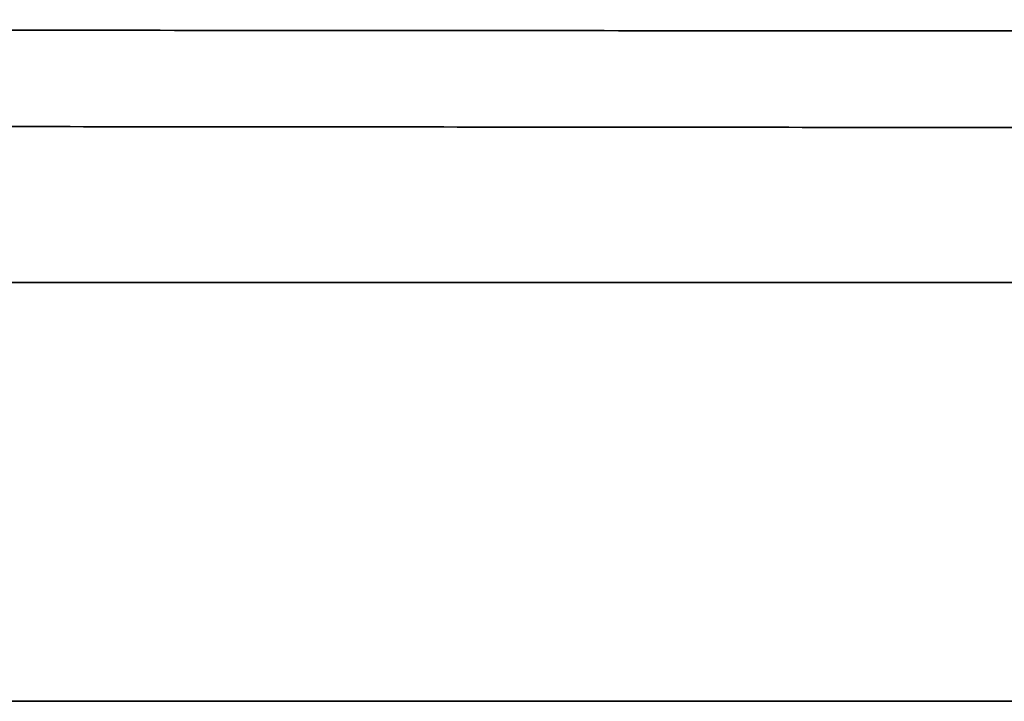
# Model space of a CAD drawing. Header units: millimetres. Extents: x -56303 to -45239, y -20463 to -4540.
# Tile 194 of 656: x -51907.867 to -51907.397, y -15909.132 to -15908.807. Entities that reach past the tile are written whole.
import ezdxf

# ---------------------------------------------------------------- set-up
doc = ezdxf.new("R2010")
doc.units = ezdxf.units.MM
doc.layers.add('_HVAC_urzadzenia', color=220, linetype='Continuous', lineweight=35)

# ---------------------------------------------------------------- blocks, each defined once
blk = doc.blocks.new('A$C41852E73')
at = {"linetype": 'Continuous'}
for p, q in [((50.57888, 5.89214), (37.79629, 5.89214)), ((50.84394, 5.69246), (39.72438, 5.69246))]:
    blk.add_line(p, q, dxfattribs=at)
for points, knots in [([(40.77019, 6.01743), (40.80468, 6.0174), (40.90502, 6.01731), (41.07275, 6.01716), (41.27433, 6.01698), (41.4782, 6.0168), (41.68422, 6.01662), (41.89229, 6.01644), (42.10227, 6.01626), (42.31405, 6.01607), (42.52749, 6.01589), (42.74247, 6.01571), (42.95886, 6.01552), (43.17653, 6.01534), (43.39536, 6.01516), (43.61522, 6.01497), (43.83597, 6.01479), (44.05748, 6.01461), (44.27963, 6.01443), (44.50227, 6.01425), (44.72529, 6.01407), (44.94854, 6.01389), (45.17189, 6.01371), (45.39522, 6.01353), (45.61838, 6.01335), (45.84125, 6.01318), (46.0637, 6.013), (46.28558, 6.01283), (46.50678, 6.01266), (46.72716, 6.01249), (46.94658, 6.01232), (47.1623, 6.01216), (47.30444, 6.01205), (47.37401, 6.012)], [0, 0, 0, 0, 0.01726, 0.050057, 0.082855, 0.115652, 0.14845, 0.181247, 0.214045, 0.246842, 0.27964, 0.312437, 0.345235, 0.378033, 0.41083, 0.443628, 0.476425, 0.509223, 0.54202, 0.574818, 0.607615, 0.640413, 0.67321, 0.706008, 0.738805, 0.771603, 0.8044, 0.837198, 0.869995, 0.902793, 0.93559, 0.968388, 1, 1, 1, 1]), ([(45.34668, 5.96772), (45.38333, 5.96769), (45.48959, 5.9676), (45.66535, 5.96746), (45.87371, 5.96728), (46.08157, 5.9671), (46.2888, 5.96693), (46.49525, 5.96674), (46.70079, 5.96656), (46.90527, 5.96638), (47.10855, 5.96619), (47.31051, 5.966), (47.51099, 5.96581), (47.70987, 5.96562), (47.90701, 5.96543), (48.10228, 5.96524), (48.29554, 5.96504), (48.48666, 5.96485), (48.67552, 5.96465), (48.86199, 5.96446), (49.04593, 5.96426), (49.22723, 5.96406), (49.40577, 5.96386), (49.58141, 5.96367), (49.75405, 5.96347), (49.92356, 5.96327), (50.08984, 5.96308), (50.25276, 5.96288), (50.41222, 5.96269), (50.56811, 5.96249), (50.72032, 5.9623), (50.84139, 5.96214), (50.91162, 5.96205), (50.93318, 5.96202)], [0, 0, 0, 0, 0.017558, 0.050921, 0.084284, 0.117647, 0.151011, 0.184374, 0.217737, 0.251101, 0.284464, 0.317827, 0.35119, 0.384554, 0.417917, 0.45128, 0.484644, 0.518007, 0.55137, 0.584733, 0.618097, 0.65146, 0.684823, 0.718186, 0.75155, 0.784913, 0.818276, 0.851639, 0.885002, 0.918365, 0.951728, 0.985091, 1, 1, 1, 1])]:
    blk.add_open_spline(points, degree=3, knots=knots, dxfattribs=at)

msp = doc.modelspace()

# ---------------------------------------------------------------- block references
at = {"layer": '_HVAC_urzadzenia'}
msp.add_blockref('A$C41852E73', (-51954.67751, -15914.82437), dxfattribs=at)

doc.saveas('drawing.dxf')
